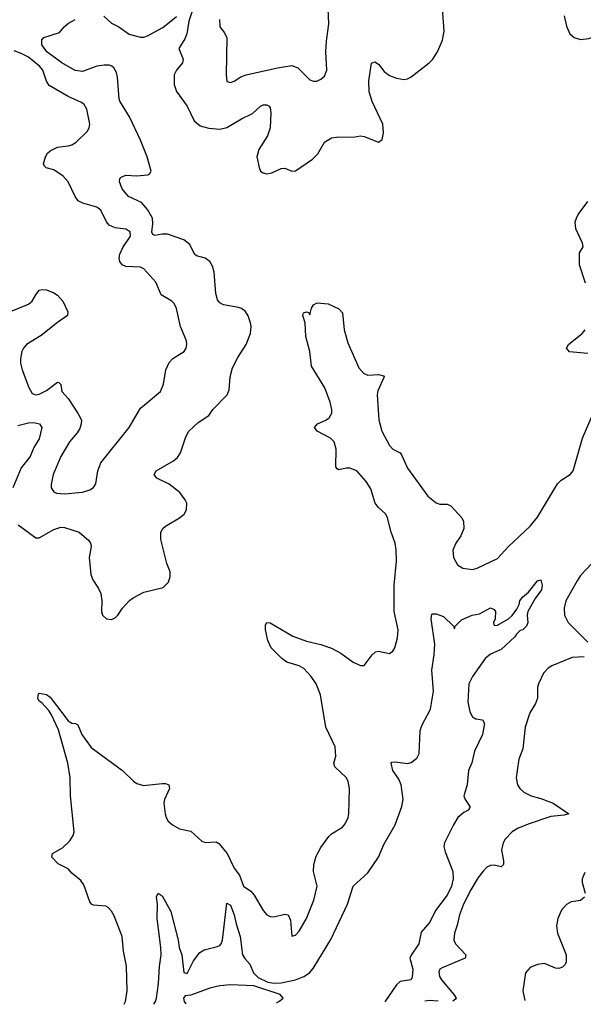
# Model space of a CAD drawing. Header units: inches. Extents: x 1473912 to 1647258, y 640388 to 773423.
# Tile 346 of 420: x 1593541 to 1596665, y 640655 to 646109. Entities that reach past the tile are written whole.
import ezdxf

# ---------------------------------------------------------------- set-up
doc = ezdxf.new("R2010")
doc.units = ezdxf.units.IN
doc.header["$MEASUREMENT"] = 0
doc.layers.add('B5694', color=7, linetype='Continuous')

msp = doc.modelspace()

# ---------------------------------------------------------------- linework, layer by layer
at = {"layer": 'B5694', "color": 5}
for points, elevation in [([(1594648.1, 646110), (1594650.3, 646070), (1594676.5, 646036.5), (1594689.1, 646009.1), (1594684.9, 645804.9), (1594690, 645766.8), (1594710, 645760.7), (1594730, 645768), (1594767.3, 645792.7), (1594797, 645803), (1594970, 645842.6), (1595050, 645855.8), (1595082.3, 645842.3), (1595150, 645774.9), (1595170, 645768.4), (1595188.5, 645768.5), (1595210, 645779.5), (1595230, 645796.3), (1595243, 645830), (1595238.7, 645930), (1595241.6, 645990), (1595254.2, 646085.8), (1595248.6, 646211.4)], 740), ([(1594494.9, 646150), (1594478.7, 646101.3), (1594467.3, 646030), (1594457.2, 646002.8), (1594422.6, 645950), (1594447.4, 645890), (1594443.1, 645870), (1594410.2, 645829.8), (1594396.7, 645803.3), (1594398, 645750), (1594410.2, 645710.2), (1594470, 645630.4), (1594508.2, 645548.2), (1594541.2, 645521.2), (1594590, 645507.5), (1594650, 645502), (1594690, 645511.1), (1594770, 645559.7), (1594830.5, 645589.5), (1594876.2, 645630), (1594890, 645636.2), (1594910, 645637.6), (1594924.4, 645630), (1594930, 645620.7), (1594933.4, 645593.4), (1594929, 645510), (1594915.3, 645464.7), (1594867.2, 645390), (1594855, 645350), (1594867.9, 645290), (1594876.5, 645270), (1594890, 645260.5), (1594910, 645255.7), (1594939.4, 645260.6), (1594990, 645285.2), (1595010, 645286.9), (1595050, 645269.4), (1595070, 645271.3), (1595164.2, 645335.8), (1595194.3, 645365.7), (1595229.9, 645430.1), (1595270, 645453.6), (1595310, 645460.3), (1595390, 645458.7), (1595430, 645466), (1595450, 645462.4), (1595530, 645431), (1595550, 645444.7), (1595557.6, 645482.4), (1595552.8, 645530), (1595494.7, 645654.7), (1595478.3, 645710), (1595476.5, 645770), (1595491.8, 645868.2), (1595510, 645875.3), (1595530, 645862), (1595561.4, 645821.4), (1595590, 645800.3), (1595630, 645784.9), (1595670, 645778), (1595690, 645781.6), (1595710, 645793), (1595810.8, 645869.2), (1595830.8, 645889.2), (1595857.4, 645930), (1595884.4, 645995.6), (1595894.3, 646045.7), (1595885, 646170)], 720), ([(1596558.4, 646130), (1596572.5, 646072.5), (1596590, 646030.4), (1596613.4, 646010), (1596650, 645998.9), (1596694.7, 646005.3), (1596770, 646034.9), (1596897.2, 646050), (1596913.3, 646070), (1596915.5, 646150)], 720), ([(1593532.6, 643310), (1593630, 643239.5), (1593650, 643238.9), (1593730, 643285.6), (1593770, 643298.4), (1593790, 643296.9), (1593870, 643270.2), (1593923.6, 643223.6), (1593934.4, 643210), (1593937.1, 643190), (1593926.8, 643130), (1593935.2, 643035.2), (1593945.7, 643005.7), (1593978.8, 642958.8), (1593991.3, 642930), (1593996.9, 642890), (1593994.9, 642830), (1593999.5, 642810), (1594022.8, 642790), (1594050, 642786.3), (1594070, 642795.8), (1594084.2, 642810), (1594111.3, 642850), (1594150, 642892), (1594170, 642907), (1594230, 642937.6), (1594336.6, 642963.4), (1594366.3, 642993.7), (1594375.5, 643024.5), (1594375.1, 643050), (1594356.9, 643096.9), (1594322.7, 643230), (1594323.9, 643270), (1594335.4, 643290), (1594350, 643302.8), (1594427.6, 643350), (1594452, 643370), (1594466.2, 643393.8), (1594467.6, 643430), (1594458.9, 643450), (1594428.4, 643490), (1594370, 643535.8), (1594300.9, 643570), (1594286.6, 643590), (1594297, 643610), (1594394.4, 643665.6), (1594415.8, 643684.2), (1594431.5, 643710), (1594462.3, 643797.7), (1594479.5, 643830), (1594530, 643878), (1594590, 643917.3), (1594611.5, 643950), (1594691.3, 644030), (1594702.2, 644057.8), (1594707.9, 644130), (1594720.4, 644179.6), (1594750, 644238), (1594797.2, 644310), (1594820.8, 644370), (1594823.5, 644410), (1594820.3, 644430), (1594808.1, 644468.1), (1594792.9, 644492.9), (1594770, 644508.5), (1594753.7, 644513.7), (1594670, 644528.6), (1594650, 644541.1), (1594637.5, 644557.5), (1594627.3, 644592.7), (1594619.3, 644710), (1594610, 644743.7), (1594594.7, 644770), (1594570, 644787.2), (1594520.8, 644800.8), (1594509.8, 644810), (1594483.6, 644863.6), (1594450, 644888.5), (1594360.8, 644920.8), (1594330, 644921.3), (1594290, 644913.6), (1594278.3, 644918.3), (1594272.7, 644932.7), (1594278.9, 644978.9), (1594276.4, 645010), (1594250, 645058.2), (1594215.4, 645095.4), (1594145.1, 645130), (1594110, 645172.3), (1594093.6, 645210), (1594096, 645230), (1594104, 645236), (1594130, 645246.7), (1594190, 645244.2), (1594251.2, 645248.8), (1594263.2, 645256.8), (1594269.4, 645270.6), (1594247.3, 645350), (1594210, 645441.7), (1594149.9, 645570), (1594096.7, 645656.7), (1594092.2, 645670), (1594083.7, 645790), (1594077, 645817), (1594062.8, 645842.8), (1594052, 645852), (1594036.7, 645856.7), (1594010, 645857.6), (1593969.2, 645850.8), (1593890, 645821.3), (1593848.2, 645828.2), (1593774.5, 645870), (1593691.5, 645930), (1593663.6, 645970), (1593663.7, 645996.3), (1593675.3, 646010), (1593761.7, 646038.3), (1593786.9, 646070), (1593810.9, 646090), (1593849.5, 646110.5)], 720), ([(1594008.2, 646128.2), (1594050, 646088.8), (1594090, 646068.7), (1594148, 646028), (1594210, 646011), (1594230, 646011.9), (1594250, 646018.4), (1594334.6, 646065.4), (1594410, 646126.4)], 720), ([(1593430, 644469.2), (1593590, 644532.6), (1593610.9, 644550), (1593630, 644585.5), (1593649.6, 644610), (1593665.1, 644614.9), (1593690, 644612.2), (1593730, 644595.3), (1593750, 644583.1), (1593781.1, 644550), (1593808.7, 644490), (1593806, 644470), (1593750, 644431.5), (1593660.6, 644359.4), (1593579.1, 644310), (1593562, 644290), (1593552.9, 644270), (1593545.8, 644230), (1593546.2, 644206.2), (1593554.4, 644170), (1593591, 644071), (1593610, 644037.6), (1593630, 644030.3), (1593650, 644034.5), (1593690, 644054.8), (1593750, 644101.3), (1593758.6, 644098.6), (1593768.6, 644088.6), (1593775.3, 644050), (1593810.3, 644010), (1593865.4, 643925.4), (1593883.2, 643890), (1593882.8, 643870), (1593875.3, 643844.7), (1593860.5, 643819.5), (1593818, 643770), (1593769.3, 643690), (1593726.9, 643590), (1593714.9, 643534.9), (1593716.4, 643516.4), (1593730, 643494), (1593745.7, 643485.7), (1593790, 643481.7), (1593890, 643492), (1593930, 643504.4), (1593950, 643517.3), (1593962.7, 643537.3), (1593974.5, 643610), (1593990, 643654.9), (1594147.8, 643850), (1594210, 643956.4), (1594320.7, 644050), (1594337.4, 644090), (1594351.1, 644170), (1594369.7, 644210), (1594390, 644232.7), (1594452.7, 644270), (1594463.7, 644290), (1594467, 644310), (1594465.1, 644330), (1594432.6, 644410), (1594409.8, 644509.8), (1594397, 644537), (1594383.7, 644550), (1594325.3, 644585.3), (1594294.8, 644654.8), (1594230, 644729.5), (1594210, 644737.4), (1594130, 644741.1), (1594110, 644751), (1594096.2, 644770), (1594092.7, 644790), (1594096.5, 644810), (1594113.6, 644846.4), (1594154.4, 644910), (1594152.8, 644932.8), (1594129, 644949), (1594070, 644956), (1594037.7, 644970), (1594022.5, 644990), (1593990, 645054.3), (1593969.3, 645070), (1593891.9, 645091.9), (1593866, 645106), (1593847.8, 645130), (1593809.8, 645209.8), (1593782.7, 645242.7), (1593730, 645277.2), (1593688.4, 645288.4), (1593678, 645298), (1593673.6, 645310), (1593683.5, 645350), (1593695.1, 645370), (1593710, 645383.2), (1593750, 645403), (1593810, 645409.4), (1593830, 645415.8), (1593853.3, 645430), (1593914.7, 645490), (1593926.2, 645510), (1593929.8, 645530), (1593912.6, 645612.6), (1593898.8, 645638.8), (1593883.7, 645650), (1593810, 645682.6), (1593705.1, 645745.1), (1593690, 645768), (1593670, 645829.7), (1593653.6, 645850), (1593590, 645900.7), (1593550, 645921.9), (1593510, 645937.1)], 740), ([(1596676, 644650), (1596644, 644750), (1596643.5, 644816.5), (1596663.6, 644850), (1596659.8, 644870), (1596624, 644950), (1596619.5, 644990), (1596626.6, 645010), (1596636.2, 645030), (1596690, 645101)], 680), ([(1594119.9, 640655.1), (1594127.2, 640670), (1594137.2, 640730), (1594133.8, 640866.2), (1594117.3, 640950), (1594108.5, 641030), (1594065.2, 641145.2), (1594050.9, 641170.9), (1594032, 641192), (1594018.9, 641198.9), (1593950, 641204.5), (1593938.4, 641210), (1593930, 641222.7), (1593896.4, 641316.4), (1593880, 641340), (1593830, 641381.6), (1593810, 641404.7), (1593753.9, 641433.9), (1593719.3, 641470), (1593722.7, 641490), (1593777.7, 641522.3), (1593819.6, 641560.4), (1593837.2, 641590), (1593842.4, 641610), (1593823.6, 641810), (1593821.2, 641910), (1593808.3, 641990), (1593755.9, 642175.9), (1593718.2, 642258.2), (1593702.4, 642282.4), (1593664.7, 642324.7), (1593650, 642334.5), (1593641.7, 642350), (1593645.6, 642374.4), (1593650, 642378.8), (1593689, 642371), (1593710, 642355.5), (1593810, 642224.9), (1593830, 642211.7), (1593850.2, 642210.2), (1593863.4, 642203.4), (1593885.5, 642150), (1593936.8, 642076.8), (1594110.4, 641950), (1594171.1, 641891.1), (1594190, 641878.9), (1594226.8, 641866.8), (1594330, 641878.6), (1594350, 641877.4), (1594367.3, 641870), (1594371.5, 641850), (1594344.5, 641790), (1594340.2, 641770), (1594346.7, 641710), (1594352.1, 641690), (1594364.3, 641670), (1594388.4, 641648.4), (1594426.8, 641626.8), (1594490, 641613.4), (1594550, 641559), (1594570, 641552), (1594630, 641554.6), (1594645.6, 641545.6), (1594691.8, 641490), (1594729.5, 641410), (1594758.6, 641370), (1594782.4, 641310), (1594821.5, 641281.5), (1594840.4, 641260.4), (1594890, 641174.8), (1594910, 641151), (1594930, 641141), (1594950, 641138.8), (1595010, 641154.8), (1595030, 641151.3), (1595042, 641122), (1595050, 641032), (1595070, 641037.3), (1595090, 641060.7), (1595130, 641130.7), (1595171.7, 641231.7), (1595189.5, 641310), (1595169.7, 641390), (1595170.8, 641430), (1595183.9, 641476.1), (1595210, 641523), (1595254.9, 641585.1), (1595270, 641599.3), (1595330, 641636.3), (1595345.3, 641654.7), (1595361.6, 641690), (1595366, 641710), (1595369.5, 641850), (1595362, 641890), (1595352.3, 641910), (1595287, 641970), (1595281.6, 641990), (1595292.4, 642030), (1595290, 642082), (1595238, 642190), (1595207.6, 642370), (1595184.2, 642430), (1595156.8, 642470), (1595116, 642516), (1595090, 642530.6), (1595022.4, 642550), (1594994.7, 642570), (1594934, 642630), (1594915.6, 642670), (1594902.9, 642730), (1594903.3, 642756.7), (1594910, 642770.7), (1594930, 642767.3), (1595054.7, 642694.7), (1595130, 642666.3), (1595210, 642648.7), (1595270, 642627), (1595320.5, 642600.5), (1595390, 642550.8), (1595430, 642531.3), (1595450, 642532), (1595494, 642590), (1595512.7, 642607.3), (1595530, 642610.8), (1595590, 642597.3), (1595609.5, 642610.5), (1595619.5, 642630), (1595634.2, 642685.8), (1595638, 642730), (1595616, 642830), (1595617.4, 642977.4), (1595628.7, 643110), (1595627.5, 643172.5), (1595622.5, 643210), (1595600.3, 643270), (1595579.8, 643350), (1595569.7, 643370), (1595527.8, 643407.8), (1595510.8, 643430), (1595486.7, 643510), (1595460.8, 643550), (1595410, 643609.8), (1595370, 643625.3), (1595350, 643624.8), (1595310, 643614.7), (1595300.3, 643620.3), (1595292.4, 643632.4), (1595294.8, 643730), (1595284.4, 643770), (1595263.6, 643790), (1595189.7, 643830), (1595175.1, 643850), (1595191.8, 643870), (1595237, 643890), (1595256.1, 643903.9), (1595270.7, 643929.3), (1595271.6, 643950), (1595261.7, 643990), (1595231.4, 644070), (1595157.7, 644190), (1595148.6, 644270), (1595126.2, 644353.8), (1595122.4, 644430), (1595109.8, 644470.2), (1595114.6, 644485.4), (1595131.1, 644491.1), (1595145.4, 644485.4), (1595150, 644474), (1595159, 644510), (1595169, 644530), (1595190, 644541), (1595250, 644534.8), (1595310, 644507.3), (1595330, 644484.7), (1595340.2, 644390), (1595359.6, 644319.6), (1595420.3, 644180.3), (1595448.7, 644148.7), (1595470, 644139.1), (1595530, 644143.1), (1595557, 644137), (1595560.5, 644130), (1595526.4, 644053.6), (1595522.2, 644030), (1595532.2, 643892.2), (1595548.8, 643830), (1595590, 643750.3), (1595610, 643730.3), (1595649.2, 643709.2), (1595658, 643698), (1595690, 643624.6), (1595802.6, 643470), (1595850, 643432.3), (1595870, 643426.2), (1595910, 643426), (1595930, 643416.4), (1595990.7, 643350), (1596000.5, 643330), (1596003.1, 643290), (1595986.7, 643250), (1595957.4, 643210), (1595942.3, 643170), (1595944.9, 643130), (1595968.4, 643090), (1595998, 643070), (1596050, 643063.1), (1596077.2, 643070), (1596190, 643124.9), (1596249.8, 643190.2), (1596370, 643302.6), (1596410, 643354), (1596521.3, 643538.7), (1596542.1, 643557.9), (1596591.8, 643590), (1596608.9, 643610), (1596661, 643790), (1596711.1, 643910)], 680), ([(1596690, 644260.3), (1596588.7, 644268.7), (1596572.3, 644290), (1596583.6, 644310), (1596658.9, 644370), (1596675, 644390)], 680), ([(1593530, 643861), (1593590, 643875.2), (1593616.9, 643876.9), (1593650.2, 643870.2), (1593663.2, 643850), (1593650, 643787.6), (1593620.4, 643739.6), (1593598.5, 643690), (1593550, 643626), (1593504.1, 643515.9)], 720), ([(1596710, 643095.4), (1596650, 643031), (1596630, 643000.5), (1596567.4, 642890), (1596558.7, 642850), (1596561.1, 642810), (1596581.7, 642770), (1596690, 642661.5)], 680), ([(1594285.2, 640656.8), (1594293.8, 640670), (1594299.4, 640690), (1594310.8, 640770.8), (1594315.2, 640864.8), (1594324.4, 640930), (1594323.5, 640970), (1594304, 641130), (1594305.6, 641210), (1594299.3, 641250), (1594308, 641270), (1594330, 641256), (1594378.9, 641170), (1594420.3, 641010), (1594425.8, 640970), (1594439.7, 640930), (1594450.7, 640830.7), (1594470, 640824.9), (1594504.8, 640895.2), (1594538.8, 640941.2), (1594563.3, 640956.7), (1594630, 640973.6), (1594650, 640981.5), (1594658.5, 640990), (1594665.1, 641010), (1594690, 641214.8), (1594710, 641204.9), (1594730, 641150.7), (1594740, 641100), (1594762.9, 641030), (1594776.9, 640930), (1594788.2, 640908.2), (1594816.7, 640876.7), (1594836.5, 640830), (1594862.9, 640802.9), (1594917.2, 640777.2), (1594950, 640772), (1594990, 640774.4), (1595069.7, 640790), (1595115.1, 640810), (1595147.2, 640830), (1595167, 640853), (1595265.8, 641014.2), (1595358, 641210), (1595389.7, 641310.3), (1595470, 641384), (1595529.2, 641470), (1595559.5, 641540.5), (1595622.2, 641650), (1595659.8, 641750), (1595666.2, 641790), (1595656, 641870), (1595642.8, 641902.8), (1595609.7, 641950), (1595599, 641990), (1595604.5, 641995.5), (1595621.6, 641998.4), (1595690, 641988.5), (1595710, 641994.3), (1595741.8, 642018.2), (1595755.1, 642044.9), (1595761.1, 642170), (1595770, 642200.3), (1595818, 642290), (1595835.1, 642390), (1595825.4, 642505.4), (1595838.7, 642590), (1595841.1, 642650), (1595820.7, 642790), (1595824.8, 642815.2), (1595830, 642818.8), (1595850, 642818), (1595890, 642803.7), (1595946, 642750), (1595950, 642734), (1595954, 642750), (1595990, 642784.9), (1596048.7, 642810), (1596090, 642818.8), (1596151, 642851), (1596170, 642842), (1596178, 642830), (1596176, 642790), (1596166.8, 642770), (1596170, 642754), (1596190, 642754.8), (1596250, 642790.5), (1596270.9, 642809.1), (1596297, 642843), (1596309.7, 642870), (1596313.3, 642890), (1596327.6, 642910), (1596361.4, 642938.6), (1596410, 643001.3), (1596430, 643006), (1596437.4, 642977.4), (1596432.3, 642950), (1596397.1, 642902.9), (1596356.5, 642830), (1596353.7, 642810), (1596357.1, 642770), (1596350.4, 642750), (1596330.4, 642730), (1596315.3, 642724.7), (1596294.6, 642705.4), (1596284.9, 642690), (1596210, 642619.7), (1596150, 642594), (1596120.7, 642570), (1596050, 642471.5), (1596031.2, 642430), (1596025.6, 642330), (1596035.4, 642275.4), (1596050, 642247.7), (1596070, 642237.1), (1596106, 642230), (1596117.6, 642210), (1596105.7, 642150), (1596062.2, 642057.8), (1596046.6, 641993.4), (1596029, 641950), (1596020.3, 641870), (1596003, 641810), (1596010.5, 641790), (1596036.3, 641750), (1596035.2, 641744.8), (1596027.3, 641730), (1596002.8, 641717.2), (1595970.2, 641689.8), (1595944.9, 641650), (1595894.9, 641550), (1595892.7, 641530), (1595899.9, 641499.9), (1595942.4, 641390), (1595944.2, 641350), (1595935, 641310), (1595910, 641260.5), (1595845.1, 641174.9), (1595813.6, 641110), (1595765.9, 641054.1), (1595753.1, 640990), (1595710, 640927.8), (1595703.9, 640910), (1595719.8, 640850), (1595716.7, 640803.3), (1595708.9, 640791.1), (1595650, 640782), (1595630, 640763.8), (1595565.1, 640669.5)], 660), ([(1596670, 642579.9), (1596603.5, 642576.5), (1596490.8, 642530), (1596470, 642516.2), (1596444.4, 642490), (1596415.5, 642430), (1596410.4, 642409.6), (1596410.2, 642350), (1596398.9, 642321.1), (1596368.4, 642270), (1596342, 642190), (1596330.3, 642070), (1596306.7, 642013.3), (1596297.4, 641950), (1596293.4, 641910), (1596299.6, 641870), (1596312.9, 641850), (1596335.6, 641830), (1596375.8, 641810), (1596430, 641795.3), (1596497.1, 641770), (1596584.9, 641710), (1596557.8, 641702.2), (1596485, 641695), (1596364.6, 641655.4), (1596303, 641630), (1596270, 641611), (1596231.5, 641570), (1596221.1, 641550), (1596211, 641510), (1596222.8, 641450), (1596222.6, 641430), (1596210, 641417.4), (1596170, 641425.7), (1596150, 641424.4), (1596130, 641413.8), (1596110, 641392.8), (1596082.7, 641357.3), (1596042, 641290), (1596001.5, 641210), (1595977.9, 641150), (1595966.1, 641093.9), (1595950.9, 641050), (1595947.7, 641010), (1595955.6, 640990), (1596013.6, 640930), (1596010.3, 640910), (1595882.1, 640857.9), (1595869.1, 640850), (1595864.3, 640835.7), (1595867.2, 640810), (1595878.4, 640790), (1595948, 640710), (1595960.2, 640690), (1595957.1, 640682.9), (1595940.8, 640673.2)], 680), ([(1596673.9, 641386.1), (1596658.6, 641350), (1596658.6, 641330), (1596675.5, 641270)], 720), ([(1596671.3, 641248.7), (1596650, 641230.9), (1596598, 641222), (1596571.9, 641208.1), (1596543.2, 641176.8), (1596522.8, 641130), (1596516.5, 641090), (1596522.2, 641050), (1596570.2, 640930), (1596570.2, 640889.8), (1596563.8, 640876.2), (1596550, 640861.6), (1596530, 640854.3), (1596510, 640855.6), (1596450, 640881.5), (1596410, 640876.2), (1596370, 640858.8), (1596344.5, 640830), (1596328.8, 640730), (1596340, 640677.1)], 720), ([(1594965.1, 640663.5), (1594977.4, 640670), (1595001.3, 640690), (1594984.7, 640710), (1594837.9, 640757.9), (1594710, 640763.6), (1594650, 640758.2), (1594594.9, 640745.1), (1594490, 640705.2), (1594458, 640702), (1594448.9, 640690), (1594452.9, 640670), (1594462.1, 640658.5)], 660), ([(1595860.9, 640672.4), (1595810, 640677.1), (1595786.2, 640671.6)], 680)]:
    msp.add_lwpolyline(points, dxfattribs=dict(at, elevation=elevation))

doc.saveas('drawing.dxf')
